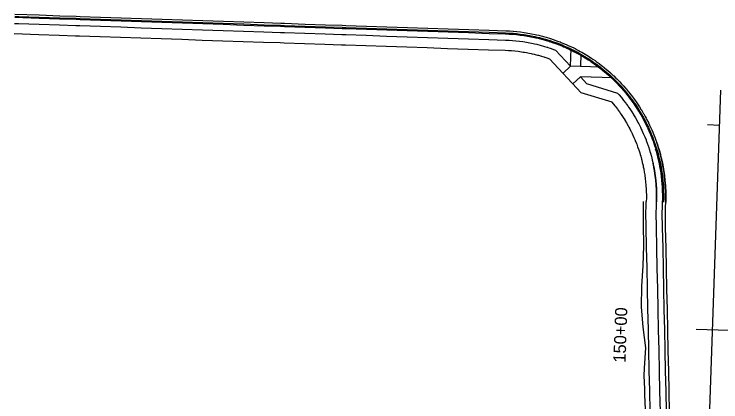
# Model space of a CAD drawing. Extents: x 979959 to 994833, y 1835619 to 1845316.
# Drawn here: x 992168 to 992513.5, y 1843718.2 to 1843907.6 of the extents above; entities that cross this region are included whole.
import ezdxf

# ---------------------------------------------------------------- set-up
doc = ezdxf.new("R2010")
doc.units = 0
for name, color, linetype in [('R_Horz Alg', 7, 'Continuous'), ('R_Horz Alg Stationing', 7, 'Continuous'), ('R_Proposed Const Limits', 7, 'Continuous'), ('R_Proposed Road', 7, 'Continuous')]:
    doc.layers.add(name, color=color, linetype=linetype)

msp = doc.modelspace()

# ---------------------------------------------------------------- linework, layer by layer
at = {"layer": 'R_Horz Alg'}
msp.add_line((992476.02, 1842777.04), (992513.51, 1843870.41), dxfattribs=at)
at = {"layer": 'R_Horz Alg Stationing'}
for points in [[(992506.93, 1843853.63), (992512.93, 1843853.42)], [(992501.51, 1843753.75), (992517.5, 1843753.21)]]:
    msp.add_lwpolyline(points, dxfattribs=at)
at = {"layer": 'R_Proposed Const Limits'}
msp.add_lwpolyline([(992476.75, 1843683.59), (992476.74, 1843683.7), (992476.76, 1843684.56), (992476.65, 1843694.57), (992476.79, 1843703.57), (992476.8, 1843704.57), (992476.64, 1843714.58), (992476.38, 1843721.6), (992476.27, 1843724.6), (992476.07, 1843730.94), (992476.15, 1843734.61), (992476.78, 1843744.6), (992475.61, 1843754.64), (992474.71, 1843764.68), (992474.81, 1843774.68), (992475.6, 1843784.66), (992475.91, 1843794.66), (992475.73, 1843804.67), (992475.74, 1843814.67), (992475.77, 1843816.07)], dxfattribs=at)
at = {"layer": 'R_Proposed Road'}
for p, q in [((992432.64, 1843890.05), (992440.01, 1843882.17)), ((992440.01, 1843882.17), (992440.29, 1843890.58)), ((992445, 1843882), (992445.21, 1843888)), ((992429.8, 1843885.76), (992445.29, 1843869.19)), ((992440.01, 1843882.17), (992436.35, 1843878.76)), ((992454.67, 1843881.67), (992440.01, 1843882.17)), ((992444.83, 1843877), (992441.18, 1843873.59)), ((992444.83, 1843877), (992448.04, 1843873.57)), ((992460.73, 1843876.46), (992444.83, 1843877)), ((992463.15, 1843868.89), (992448.04, 1843873.57)), ((992460.3, 1843864.54), (992445.29, 1843869.19))]:
    msp.add_line(p, q, dxfattribs=at)
for points in [[(992168.31, 1843906.08), (992180.3, 1843905.67), (992190.29, 1843905.33), (992198.36, 1843905.06), (992200.29, 1843904.99), (992210.28, 1843904.66), (992220.28, 1843904.32), (992230.27, 1843903.98), (992240.26, 1843903.64), (992250.26, 1843903.3), (992260.25, 1843902.96), (992270.25, 1843902.62), (992280.24, 1843902.28), (992290.24, 1843901.94), (992298.3, 1843901.67), (992300.23, 1843901.6), (992310.22, 1843901.26), (992320.22, 1843900.92), (992328.38, 1843900.65), (992330.21, 1843900.58), (992340.21, 1843900.25), (992350.2, 1843899.91), (992360.2, 1843899.57), (992370.19, 1843899.23), (992380.18, 1843898.89), (992390.18, 1843898.55), (992400.17, 1843898.21), (992408.3, 1843897.93), (992410.08, 1843897.85), (992410.13, 1843897.85), (992411.86, 1843897.73), (992413.64, 1843897.57), (992415.41, 1843897.37), (992417.18, 1843897.13), (992418.12, 1843896.99), (992418.94, 1843896.85), (992419.91, 1843896.68), (992420.69, 1843896.53), (992422.44, 1843896.18), (992423, 1843896.05), (992424.18, 1843895.78), (992424.71, 1843895.65), (992425.91, 1843895.34), (992426.42, 1843895.2), (992427.63, 1843894.87), (992428.13, 1843894.72), (992429.34, 1843894.35), (992429.65, 1843894.25), (992429.83, 1843894.2), (992431.03, 1843893.8), (992431.52, 1843893.63), (992432.72, 1843893.21), (992433.21, 1843893.03), (992434.39, 1843892.58), (992434.89, 1843892.39), (992436.04, 1843891.92), (992436.57, 1843891.7), (992437.68, 1843891.22), (992438.23, 1843890.97), (992439.31, 1843890.48), (992439.34, 1843890.46), (992439.89, 1843890.2), (992440.92, 1843889.7), (992441.53, 1843889.39), (992442.5, 1843888.89), (992443.17, 1843888.54), (992444.08, 1843888.05), (992444.79, 1843887.65), (992445.63, 1843887.17), (992446.4, 1843886.71), (992447.16, 1843886.25), (992447.99, 1843885.73), (992448.67, 1843885.3), (992448.98, 1843885.1), (992449.57, 1843884.71), (992450.16, 1843884.32), (992451.14, 1843883.64), (992451.62, 1843883.3), (992452.68, 1843882.53), (992453.07, 1843882.25), (992454.21, 1843881.38), (992454.48, 1843881.17), (992455.72, 1843880.18), (992455.88, 1843880.06), (992457.22, 1843878.94), (992457.25, 1843878.92), (992458.55, 1843877.78), (992458.59, 1843877.74), (992458.69, 1843877.65), (992459.91, 1843876.54), (992460.14, 1843876.32), (992461.2, 1843875.3), (992461.57, 1843874.94), (992462.46, 1843874.04), (992462.97, 1843873.51), (992463.69, 1843872.75), (992464.36, 1843872.03), (992464.89, 1843871.43), (992465.72, 1843870.5), (992466.07, 1843870.09), (992467.05, 1843868.91), (992467.21, 1843868.72), (992468.02, 1843867.7), (992468.32, 1843867.33), (992468.36, 1843867.28), (992469.4, 1843865.91), (992469.64, 1843865.58), (992470.45, 1843864.46), (992470.89, 1843863.83), (992471.46, 1843863), (992472.12, 1843862.01), (992472.45, 1843861.51), (992473.31, 1843860.13), (992473.39, 1843860), (992474.31, 1843858.46), (992474.48, 1843858.17), (992475.19, 1843856.91), (992475.62, 1843856.13), (992476.03, 1843855.34), (992476.72, 1843854), (992476.84, 1843853.75), (992477.33, 1843852.74), (992477.62, 1843852.14), (992477.79, 1843851.77), (992478.35, 1843850.52), (992478.83, 1843849.42), (992479.05, 1843848.88), (992479.72, 1843847.22), (992479.83, 1843846.93), (992480.34, 1843845.55), (992480.79, 1843844.27), (992480.93, 1843843.87), (992481.48, 1843842.17), (992481.72, 1843841.4), (992481.99, 1843840.46), (992482.47, 1843838.74), (992482.6, 1843838.23), (992482.9, 1843837.01), (992483.3, 1843835.27), (992483.44, 1843834.62), (992483.66, 1843833.52), (992483.97, 1843831.77), (992484.21, 1843830.27), (992484.25, 1843830.01), (992484.49, 1843828.24), (992484.69, 1843826.47), (992484.85, 1843824.69), (992484.89, 1843824.08), (992484.97, 1843822.91), (992485.05, 1843821.13), (992485.09, 1843819.34), (992485.09, 1843817.56), (992485.05, 1843815.81)], [(992168.32, 1843906.58), (992170.32, 1843906.51), (992180.32, 1843906.17), (992190.31, 1843905.83), (992198.37, 1843905.56), (992200.3, 1843905.49), (992210.3, 1843905.16), (992220.29, 1843904.82), (992230.29, 1843904.48), (992240.28, 1843904.14), (992250.28, 1843903.8), (992260.27, 1843903.46), (992270.26, 1843903.12), (992280.26, 1843902.78), (992290.25, 1843902.44), (992298.32, 1843902.17), (992300.25, 1843902.1), (992310.24, 1843901.76), (992320.24, 1843901.42), (992328.4, 1843901.15), (992330.23, 1843901.08), (992340.22, 1843900.74), (992350.22, 1843900.41), (992360.21, 1843900.07), (992370.21, 1843899.73), (992380.2, 1843899.39), (992390.2, 1843899.05), (992400.19, 1843898.71), (992408.31, 1843898.43), (992410.11, 1843898.35), (992410.16, 1843898.35), (992411.9, 1843898.23), (992413.69, 1843898.07), (992415.47, 1843897.87), (992417.25, 1843897.63), (992418.2, 1843897.48), (992419.02, 1843897.35), (992420, 1843897.17), (992420.79, 1843897.02), (992422.55, 1843896.66), (992423.11, 1843896.54), (992424.3, 1843896.26), (992424.83, 1843896.13), (992426.04, 1843895.82), (992426.55, 1843895.69), (992427.77, 1843895.35), (992428.27, 1843895.2), (992429.49, 1843894.83), (992429.8, 1843894.73), (992429.98, 1843894.67), (992431.19, 1843894.27), (992431.68, 1843894.11), (992432.89, 1843893.68), (992433.38, 1843893.5), (992434.57, 1843893.05), (992435.08, 1843892.85), (992436.24, 1843892.38), (992436.76, 1843892.16), (992437.89, 1843891.67), (992438.44, 1843891.43), (992439.52, 1843890.93), (992439.55, 1843890.92), (992440.1, 1843890.66), (992441.14, 1843890.15), (992441.76, 1843889.84), (992442.74, 1843889.34), (992443.4, 1843888.98), (992444.32, 1843888.49), (992445.04, 1843888.08), (992445.88, 1843887.6), (992446.66, 1843887.14), (992447.42, 1843886.68), (992448.26, 1843886.15), (992448.94, 1843885.72), (992449.25, 1843885.52), (992449.85, 1843885.13), (992450.44, 1843884.73), (992451.42, 1843884.05), (992451.91, 1843883.71), (992452.98, 1843882.94), (992453.36, 1843882.65), (992454.52, 1843881.78), (992454.79, 1843881.57), (992456.04, 1843880.57), (992456.19, 1843880.45), (992457.54, 1843879.32), (992457.57, 1843879.3), (992458.88, 1843878.15), (992458.92, 1843878.11), (992459.02, 1843878.03), (992460.25, 1843876.9), (992460.48, 1843876.68), (992461.55, 1843875.66), (992461.92, 1843875.29), (992462.81, 1843874.39), (992463.34, 1843873.85), (992464.05, 1843873.09), (992464.73, 1843872.36), (992465.27, 1843871.77), (992466.09, 1843870.82), (992466.45, 1843870.42), (992467.44, 1843869.23), (992467.6, 1843869.04), (992468.42, 1843868.01), (992468.71, 1843867.63), (992468.75, 1843867.58), (992469.8, 1843866.2), (992470.04, 1843865.88), (992470.86, 1843864.75), (992471.3, 1843864.11), (992471.88, 1843863.28), (992472.54, 1843862.28), (992472.87, 1843861.78), (992473.74, 1843860.39), (992473.82, 1843860.26), (992474.74, 1843858.71), (992474.91, 1843858.42), (992475.63, 1843857.15), (992476.06, 1843856.36), (992476.48, 1843855.57), (992477.17, 1843854.22), (992477.29, 1843853.97), (992477.79, 1843852.95), (992478.07, 1843852.35), (992478.24, 1843851.97), (992478.81, 1843850.72), (992479.29, 1843849.61), (992479.52, 1843849.07), (992480.18, 1843847.4), (992480.3, 1843847.11), (992480.81, 1843845.72), (992481.27, 1843844.43), (992481.4, 1843844.03), (992481.96, 1843842.32), (992482.2, 1843841.54), (992482.47, 1843840.6), (992482.95, 1843838.87), (992483.09, 1843838.35), (992483.39, 1843837.13), (992483.79, 1843835.38), (992483.93, 1843834.72), (992484.15, 1843833.62), (992484.47, 1843831.85), (992484.71, 1843830.34), (992484.75, 1843830.08), (992484.99, 1843828.3), (992485.19, 1843826.52), (992485.35, 1843824.73), (992485.39, 1843824.11), (992485.47, 1843822.94), (992485.55, 1843821.14), (992485.59, 1843819.35), (992485.59, 1843817.55), (992485.55, 1843815.79)], [(992168.36, 1843907.59), (992180.35, 1843907.18), (992190.34, 1843906.84), (992198.41, 1843906.57), (992200.34, 1843906.5), (992210.33, 1843906.16), (992220.33, 1843905.83), (992230.32, 1843905.49), (992240.32, 1843905.15), (992250.31, 1843904.81), (992260.3, 1843904.47), (992270.3, 1843904.13), (992280.29, 1843903.79), (992290.29, 1843903.45), (992298.35, 1843903.18), (992300.28, 1843903.11), (992310.28, 1843902.77), (992320.27, 1843902.43), (992328.44, 1843902.16), (992330.26, 1843902.09), (992340.26, 1843901.75), (992350.25, 1843901.41), (992360.25, 1843901.08), (992370.24, 1843900.74), (992380.24, 1843900.4), (992390.23, 1843900.06), (992400.22, 1843899.72), (992408.35, 1843899.44), (992410.16, 1843899.36), (992410.22, 1843899.36), (992411.98, 1843899.24), (992413.79, 1843899.07), (992415.6, 1843898.87), (992417.4, 1843898.63), (992418.36, 1843898.48), (992419.19, 1843898.34), (992420.18, 1843898.17), (992420.98, 1843898.02), (992422.76, 1843897.65), (992423.33, 1843897.52), (992424.53, 1843897.25), (992425.08, 1843897.11), (992426.3, 1843896.8), (992426.82, 1843896.66), (992428.05, 1843896.32), (992428.55, 1843896.17), (992429.79, 1843895.79), (992430.1, 1843895.69), (992430.29, 1843895.64), (992431.52, 1843895.23), (992432.01, 1843895.06), (992433.23, 1843894.63), (992433.73, 1843894.45), (992434.94, 1843893.99), (992435.45, 1843893.79), (992436.62, 1843893.31), (992437.15, 1843893.09), (992438.29, 1843892.6), (992438.85, 1843892.35), (992439.95, 1843891.85), (992439.98, 1843891.83), (992440.54, 1843891.57), (992441.59, 1843891.06), (992442.22, 1843890.74), (992443.21, 1843890.23), (992443.88, 1843889.87), (992444.81, 1843889.37), (992445.53, 1843888.96), (992446.39, 1843888.47), (992447.17, 1843888.01), (992447.95, 1843887.54), (992448.8, 1843887.01), (992449.49, 1843886.57), (992449.8, 1843886.37), (992450.41, 1843885.97), (992451, 1843885.57), (992452, 1843884.88), (992452.5, 1843884.53), (992453.58, 1843883.75), (992453.97, 1843883.46), (992455.14, 1843882.58), (992455.41, 1843882.36), (992456.68, 1843881.36), (992456.83, 1843881.23), (992458.2, 1843880.09), (992458.23, 1843880.06), (992459.55, 1843878.91), (992459.6, 1843878.87), (992459.7, 1843878.78), (992460.94, 1843877.64), (992461.17, 1843877.42), (992462.25, 1843876.38), (992462.63, 1843876.01), (992463.54, 1843875.1), (992464.06, 1843874.55), (992464.79, 1843873.78), (992465.47, 1843873.04), (992466.02, 1843872.44), (992466.86, 1843871.49), (992467.21, 1843871.07), (992468.22, 1843869.87), (992468.38, 1843869.68), (992469.21, 1843868.64), (992469.51, 1843868.25), (992469.55, 1843868.2), (992470.61, 1843866.81), (992470.86, 1843866.48), (992471.68, 1843865.34), (992472.13, 1843864.69), (992472.71, 1843863.84), (992473.38, 1843862.84), (992473.72, 1843862.32), (992474.6, 1843860.92), (992474.68, 1843860.78), (992475.61, 1843859.22), (992475.79, 1843858.92), (992476.51, 1843857.64), (992476.95, 1843856.84), (992477.37, 1843856.04), (992478.07, 1843854.67), (992478.2, 1843854.42), (992478.7, 1843853.39), (992478.98, 1843852.78), (992479.16, 1843852.4), (992479.73, 1843851.13), (992480.22, 1843850), (992480.45, 1843849.45), (992481.12, 1843847.77), (992481.24, 1843847.47), (992481.76, 1843846.07), (992482.22, 1843844.76), (992482.36, 1843844.35), (992482.92, 1843842.62), (992483.16, 1843841.83), (992483.45, 1843840.88), (992483.93, 1843839.13), (992484.06, 1843838.6), (992484.37, 1843837.36), (992484.78, 1843835.59), (992484.92, 1843834.93), (992485.14, 1843833.81), (992485.46, 1843832.02), (992485.71, 1843830.49), (992485.75, 1843830.23), (992485.99, 1843828.42), (992486.19, 1843826.62), (992486.35, 1843824.81), (992486.4, 1843824.18), (992486.48, 1843822.99), (992486.56, 1843821.18), (992486.6, 1843819.36), (992486.6, 1843817.54), (992486.55, 1843815.76)], [(992168.2, 1843903.08), (992170.2, 1843903.01), (992180.2, 1843902.68), (992190.19, 1843902.34), (992198.25, 1843902.06), (992200.19, 1843902), (992210.18, 1843901.66), (992220.17, 1843901.32), (992230.17, 1843900.98), (992240.16, 1843900.64), (992250.16, 1843900.3), (992260.15, 1843899.96), (992270.15, 1843899.62), (992280.14, 1843899.28), (992290.13, 1843898.94), (992298.2, 1843898.67), (992300.13, 1843898.6), (992310.12, 1843898.26), (992320.12, 1843897.93), (992328.28, 1843897.65), (992330.11, 1843897.59), (992340.11, 1843897.25), (992350.1, 1843896.91), (992360.09, 1843896.57), (992370.09, 1843896.23), (992380.08, 1843895.89), (992390.08, 1843895.55), (992400.07, 1843895.21), (992408.2, 1843894.94), (992409.91, 1843894.86), (992409.96, 1843894.86), (992411.62, 1843894.74), (992413.33, 1843894.59), (992415.04, 1843894.39), (992416.74, 1843894.16), (992417.65, 1843894.02), (992418.44, 1843893.89), (992419.37, 1843893.73), (992420.12, 1843893.59), (992421.81, 1843893.24), (992422.35, 1843893.12), (992423.48, 1843892.86), (992423.99, 1843892.74), (992425.14, 1843892.44), (992425.64, 1843892.31), (992426.8, 1843891.98), (992427.28, 1843891.84), (992428.44, 1843891.49), (992428.74, 1843891.4), (992428.91, 1843891.34), (992430.07, 1843890.96), (992430.54, 1843890.8), (992431.7, 1843890.39), (992432.17, 1843890.22), (992432.74, 1843890)], [(992168.03, 1843898.09), (992180.03, 1843897.68), (992190.02, 1843897.34), (992198.08, 1843897.07), (992200.02, 1843897), (992210.01, 1843896.66), (992220, 1843896.32), (992230, 1843895.98), (992239.99, 1843895.64), (992249.99, 1843895.3), (992259.98, 1843894.96), (992269.98, 1843894.62), (992279.97, 1843894.29), (992289.96, 1843893.95), (992298.03, 1843893.67), (992299.96, 1843893.61), (992309.95, 1843893.27), (992319.95, 1843892.93), (992328.11, 1843892.65), (992329.94, 1843892.59), (992339.94, 1843892.25), (992349.93, 1843891.91), (992359.92, 1843891.57), (992369.92, 1843891.23), (992379.91, 1843890.89), (992389.91, 1843890.55), (992399.9, 1843890.21), (992408.03, 1843889.94), (992409.63, 1843889.87), (992409.68, 1843889.86), (992411.23, 1843889.76), (992412.83, 1843889.61), (992414.42, 1843889.43), (992416.01, 1843889.22), (992416.86, 1843889.09), (992417.6, 1843888.97), (992418.47, 1843888.81), (992419.18, 1843888.68), (992420.75, 1843888.36), (992421.25, 1843888.25), (992422.31, 1843888), (992422.79, 1843887.88), (992423.87, 1843887.61), (992424.33, 1843887.48), (992425.41, 1843887.18), (992425.86, 1843887.05), (992426.95, 1843886.72), (992427.23, 1843886.63), (992427.39, 1843886.58), (992428.48, 1843886.22), (992429.8, 1843885.76)], [(992463.14, 1843868.88), (992463.45, 1843868.53), (992463.78, 1843868.14), (992464.73, 1843867.01), (992464.88, 1843866.83), (992465.67, 1843865.85), (992465.95, 1843865.48), (992465.99, 1843865.44), (992466.99, 1843864.12), (992467.22, 1843863.81), (992468, 1843862.73), (992468.43, 1843862.12), (992468.98, 1843861.32), (992469.61, 1843860.37), (992469.92, 1843859.88), (992470.76, 1843858.55), (992470.84, 1843858.43), (992471.72, 1843856.95), (992471.88, 1843856.67), (992472.56, 1843855.46), (992472.97, 1843854.71), (992473.37, 1843853.95), (992474.04, 1843852.66), (992474.15, 1843852.42), (992474.63, 1843851.44), (992474.9, 1843850.87), (992475.07, 1843850.51), (992475.61, 1843849.31), (992476.06, 1843848.25), (992476.28, 1843847.73), (992476.92, 1843846.14), (992477.03, 1843845.86), (992477.52, 1843844.53), (992477.96, 1843843.3), (992478.09, 1843842.91), (992478.62, 1843841.28), (992478.85, 1843840.53), (992479.11, 1843839.63), (992479.57, 1843837.98), (992479.7, 1843837.48), (992479.99, 1843836.31), (992480.37, 1843834.64), (992480.5, 1843834.01), (992480.71, 1843832.96), (992481.02, 1843831.27), (992481.25, 1843829.82), (992481.28, 1843829.57), (992481.51, 1843827.87), (992481.7, 1843826.16), (992481.86, 1843824.46), (992481.9, 1843823.87), (992481.97, 1843822.74), (992482.05, 1843821.03), (992482.09, 1843819.31), (992482.09, 1843817.59), (992482.05, 1843815.91)], [(992460.29, 1843864.53), (992460.87, 1843863.84), (992461.01, 1843863.67), (992461.74, 1843862.75), (992462.01, 1843862.41), (992462.98, 1843861.13), (992463.19, 1843860.84), (992463.92, 1843859.84), (992464.32, 1843859.27), (992464.83, 1843858.52), (992465.42, 1843857.63), (992465.72, 1843857.18), (992466.5, 1843855.93), (992466.57, 1843855.82), (992467.39, 1843854.44), (992467.55, 1843854.17), (992468.18, 1843853.04), (992468.57, 1843852.34), (992468.94, 1843851.63), (992469.56, 1843850.42), (992469.67, 1843850.2), (992470.12, 1843849.29), (992470.37, 1843848.76), (992470.53, 1843848.42), (992471.03, 1843847.29), (992471.46, 1843846.3), (992471.66, 1843845.82), (992472.26, 1843844.33), (992472.36, 1843844.07), (992472.82, 1843842.83), (992473.23, 1843841.68), (992473.35, 1843841.31), (992473.84, 1843839.79), (992474.06, 1843839.09), (992474.31, 1843838.25), (992474.73, 1843836.7), (992474.85, 1843836.24), (992475.12, 1843835.15), (992475.48, 1843833.58), (992475.6, 1843833), (992475.8, 1843832.01), (992476.09, 1843830.43), (992476.3, 1843829.08), (992476.34, 1843828.85), (992476.55, 1843827.26), (992476.73, 1843825.66), (992476.87, 1843824.07), (992476.91, 1843823.52), (992476.98, 1843822.46), (992477.05, 1843820.86), (992477.09, 1843819.26), (992477.09, 1843817.65), (992477.05, 1843816.08)], [(992485.54, 1843815.76), (992485.58, 1843817.32), (992485.59, 1843817.55), (992485.59, 1843819.35), (992485.55, 1843821.14), (992485.47, 1843822.94), (992485.45, 1843823.31), (992485.35, 1843824.73), (992485.19, 1843826.52), (992484.99, 1843828.3), (992484.75, 1843830.08), (992484.47, 1843831.85), (992484.22, 1843833.24), (992484.15, 1843833.62), (992483.79, 1843835.38), (992483.39, 1843837.13), (992482.95, 1843838.87), (992482.47, 1843840.6), (992481.96, 1843842.32), (992481.81, 1843842.78)], [(992486.55, 1843815.72), (992486.59, 1843817.3), (992486.6, 1843817.54), (992486.6, 1843819.36), (992486.56, 1843821.18), (992486.48, 1843822.99), (992486.45, 1843823.37), (992486.35, 1843824.81), (992486.19, 1843826.62), (992485.99, 1843828.42), (992485.75, 1843830.23), (992485.46, 1843832.02), (992485.21, 1843833.42), (992485.14, 1843833.81), (992484.78, 1843835.59), (992484.37, 1843837.36), (992483.93, 1843839.13), (992483.45, 1843840.88), (992482.92, 1843842.62), (992482.64, 1843843.52), (992482.36, 1843844.35), (992482.18, 1843844.86)], [(992485.04, 1843815.78), (992485.08, 1843817.32), (992485.09, 1843817.56), (992485.09, 1843819.34), (992485.05, 1843821.13), (992484.97, 1843822.91), (992484.95, 1843823.28), (992484.85, 1843824.69), (992484.69, 1843826.47), (992484.49, 1843828.24), (992484.25, 1843830.01), (992483.97, 1843831.77), (992483.73, 1843833.14), (992483.66, 1843833.52), (992483.3, 1843835.27), (992482.9, 1843837.01), (992482.47, 1843838.74), (992481.99, 1843840.46), (992481.62, 1843841.7)], [(992482.05, 1843815.88), (992482.08, 1843817.37), (992482.09, 1843817.59), (992482.09, 1843819.31), (992482.05, 1843821.03), (992481.97, 1843822.74), (992481.95, 1843823.1), (992481.86, 1843824.46), (992481.7, 1843826.16), (992481.51, 1843827.87), (992481.28, 1843829.57), (992481.02, 1843831.27), (992480.78, 1843832.59), (992480.71, 1843832.96), (992480.37, 1843834.64), (992480.36, 1843834.65)], [(992479.58, 1843683.42), (992479.37, 1843693.54), (992479.18, 1843702.4), (992479.15, 1843703.55), (992478.94, 1843713.57), (992478.73, 1843723.58), (992478.51, 1843733.59), (992478.3, 1843743.61), (992478.09, 1843753.62), (992477.87, 1843763.63), (992477.66, 1843773.65), (992477.44, 1843783.66), (992477.23, 1843793.67), (992477.02, 1843803.68), (992476.87, 1843810.69), (992476.97, 1843813.69), (992477.05, 1843816.05), (992477.05, 1843816.05)], [(992477.05, 1843816.05), (992477.05, 1843816.08)], [(992484.58, 1843683.25), (992484.37, 1843693.37), (992484.18, 1843702.23), (992484.15, 1843703.38), (992483.94, 1843713.4), (992483.72, 1843723.41), (992483.51, 1843733.42), (992483.3, 1843743.43), (992483.08, 1843753.45), (992482.87, 1843763.46), (992482.65, 1843773.47), (992482.44, 1843783.49), (992482.23, 1843793.5), (992482.01, 1843803.51), (992481.86, 1843810.52), (992481.97, 1843813.52), (992482.05, 1843815.88)], [(992487.58, 1843683.15), (992487.36, 1843693.27), (992487.17, 1843702.13), (992487.15, 1843703.28), (992486.94, 1843713.29), (992486.72, 1843723.31), (992486.51, 1843733.32), (992486.29, 1843743.33), (992486.08, 1843753.35), (992485.87, 1843763.36), (992485.65, 1843773.37), (992485.44, 1843783.39), (992485.23, 1843793.4), (992485.01, 1843803.41), (992484.86, 1843810.42), (992484.96, 1843813.42), (992485.04, 1843815.78), (992485.04, 1843815.78)], [(992486.37, 1843810.37), (992486.47, 1843813.37), (992486.55, 1843815.72)], [(992489.09, 1843683.28), (992488.87, 1843693.22), (992488.68, 1843702.08), (992488.66, 1843703.23), (992488.45, 1843713.24), (992488.23, 1843723.25), (992488.02, 1843733.27), (992487.8, 1843743.28), (992487.59, 1843753.29), (992487.38, 1843763.31), (992487.16, 1843773.32), (992486.95, 1843783.33), (992486.73, 1843793.35), (992486.52, 1843803.36), (992486.37, 1843810.37)]]:
    msp.add_lwpolyline(points, dxfattribs=at)

# ---------------------------------------------------------------- texts
at = {"layer": 'R_Horz Alg Stationing'}
msp.add_text('150+00', height=6, rotation=88.0361, dxfattribs=at).set_placement((992466.92, 1843737.29))

doc.saveas('drawing.dxf')
